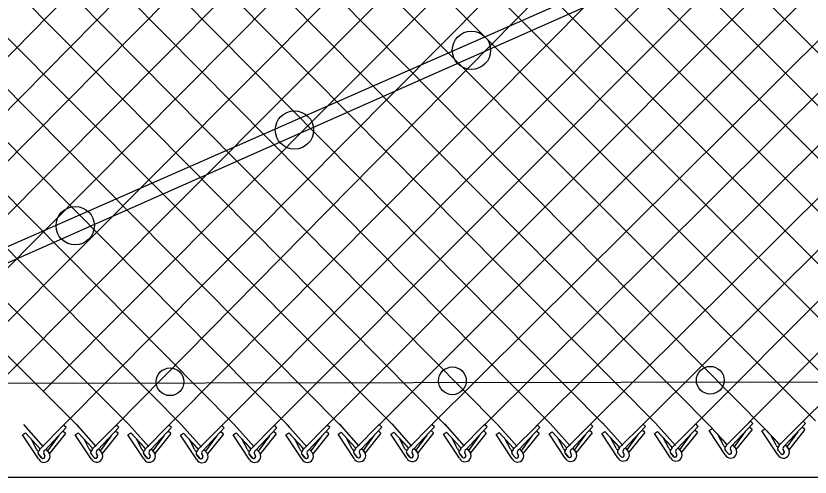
# Model space of a CAD drawing. Extents: x 0 to 1270, y 0 to 830.
# Drawn here: x 460.2 to 520.9, y 599.5 to 634.7 of the extents above; entities that cross this region are included whole.
import ezdxf

# ---------------------------------------------------------------- set-up
doc = ezdxf.new("R2010")
doc.units = 0
for name, color, linetype in [('sb_Chainlink Fence', 7, 'Continuous'), ('sb_Earth', 7, 'Continuous'), ('sb_Existing Structural Steel', 7, 'Continuous')]:
    doc.layers.add(name, color=color, linetype=linetype)

msp = doc.modelspace()

# ---------------------------------------------------------------- linework, layer by layer
at = {"layer": 'sb_Chainlink Fence'}
for p, q in [((471.928, 603.465), (527.466, 659.376)), ((419.104, 657.752), (472.887, 603.499)), ((423.13, 657.749), (476.915, 603.521)), ((427.176, 657.75), (481.131, 603.337)), ((431.203, 657.74), (485.026, 603.474)), ((439.394, 657.688), (493.117, 603.419)), ((443.42, 657.686), (496.989, 603.578)), ((447.467, 657.687), (501.127, 603.547)), ((451.493, 657.677), (505.132, 603.583)), ((455.52, 657.685), (509.123, 603.624)), ((467.901, 603.474), (521.506, 657.842)), ((431.773, 603.378), (484.965, 657.369)), ((435.8, 603.381), (488.992, 657.359)), ((439.621, 603.502), (493.019, 657.367)), ((443.647, 603.512), (497.038, 657.255)), ((447.675, 603.504), (501.065, 657.263)), ((451.706, 603.474), (505.228, 657.203)), ((455.734, 603.496), (509.255, 657.201)), ((459.604, 657.562), (513.474, 603.203)), ((462.309, 606.055), (513.301, 657.202)), ((463.63, 657.559), (517.617, 603.074)), ((463.874, 603.463), (517.277, 657.292)), ((467.677, 657.561), (521.363, 603.812)), ((471.703, 657.55), (525.53, 603.69)), ((475.731, 657.559), (529.469, 603.788)), ((475.959, 603.435), (529.465, 657.074)), ((479.964, 657.434), (533.684, 603.644)), ((479.987, 603.458), (533.511, 657.076)), ((483.934, 603.388), (537.538, 657.066)), ((483.99, 657.431), (537.793, 603.563)), ((487.938, 603.437), (541.565, 657.074)), ((488.037, 657.432), (541.681, 603.694)), ((492.064, 657.422), (545.682, 603.699)), ((496.091, 657.43), (549.701, 603.737)), ((516.257, 603.673), (569.51, 657.136)), ((520.237, 603.604), (573.744, 657.011)), ((436.211, 656.518), (489.081, 603.453)), ((491.854, 603.335), (545.799, 656.949)), ((495.981, 603.426), (549.825, 656.946)), ((499.95, 603.343), (553.871, 656.947)), ((504.075, 603.47), (557.898, 656.937)), ((508.169, 603.557), (561.925, 656.945)), ((512.195, 603.56), (565.463, 656.985)), ((416.553, 655.877), (468.856, 603.529)), ((416.932, 651.397), (464.829, 603.537)), ((484.932, 603.572), (486.449, 601.863)), ((488.958, 603.582), (490.476, 601.874)), ((492.985, 603.574), (494.503, 601.865)), ((501.069, 603.599), (502.586, 601.89)), ((505.097, 603.621), (506.615, 601.912)), ((509.123, 603.624), (510.641, 601.915)), ((510.382, 601.739), (512.195, 603.56)), ((512.393, 603.381), (512.195, 603.56)), ((514.563, 601.966), (516.377, 603.787)), ((514.962, 601.894), (516.575, 603.608)), ((516.575, 603.608), (516.377, 603.787)), ((518.591, 601.957), (520.404, 603.779)), ((518.989, 601.886), (520.602, 603.599)), ((520.602, 603.599), (520.404, 603.779)), ((460.802, 603.527), (462.32, 601.818)), ((462.06, 601.642), (463.874, 603.463)), ((462.459, 601.571), (464.072, 603.284)), ((464.005, 602.821), (463.807, 603)), ((464.072, 603.284), (463.874, 603.463)), ((464.829, 603.537), (466.346, 601.828)), ((466.087, 601.652), (467.901, 603.474)), ((466.486, 601.581), (468.099, 603.294)), ((468.031, 602.831), (467.834, 603.011)), ((468.099, 603.294), (467.901, 603.474)), ((468.856, 603.529), (470.374, 601.82)), ((470.114, 601.644), (471.928, 603.465)), ((470.513, 601.573), (472.126, 603.286)), ((472.059, 602.823), (471.861, 603.002)), ((472.126, 603.286), (471.928, 603.465)), ((472.887, 603.499), (474.405, 601.79)), ((474.145, 601.614), (475.959, 603.435)), ((474.544, 601.543), (476.157, 603.256)), ((476.09, 602.793), (475.892, 602.972)), ((476.157, 603.256), (475.959, 603.435)), ((476.915, 603.521), (478.433, 601.813)), ((478.174, 601.636), (479.987, 603.458)), ((478.573, 601.565), (480.185, 603.279)), ((480.118, 602.816), (479.92, 602.995)), ((480.185, 603.279), (479.987, 603.458)), ((480.942, 603.524), (482.46, 601.815)), ((482.2, 601.639), (484.014, 603.461)), ((482.599, 601.568), (484.212, 603.281)), ((484.145, 602.818), (483.947, 602.998)), ((484.212, 603.281), (484.014, 603.461)), ((486.19, 601.687), (488.004, 603.509)), ((486.589, 601.616), (488.201, 603.329)), ((488.134, 602.866), (487.936, 603.046)), ((488.201, 603.329), (488.004, 603.509)), ((490.217, 601.698), (492.03, 603.519)), ((490.615, 601.626), (492.228, 603.34)), ((492.161, 602.877), (491.963, 603.056)), ((492.228, 603.34), (492.03, 603.519)), ((494.244, 601.689), (496.057, 603.511)), ((494.643, 601.618), (496.255, 603.331)), ((496.188, 602.868), (495.99, 603.048)), ((496.255, 603.331), (496.057, 603.511)), ((497.017, 603.544), (498.534, 601.836)), ((498.275, 601.659), (500.089, 603.481)), ((498.674, 601.588), (500.287, 603.302)), ((500.219, 602.839), (500.021, 603.018)), ((500.287, 603.302), (500.089, 603.481)), ((500.997, 602.805), (501.22, 602.957)), ((501.22, 602.957), (502.298, 601.795)), ((501.22, 602.957), (502.304, 601.788)), ((502.327, 601.714), (504.141, 603.535)), ((502.726, 601.642), (504.338, 603.356)), ((504.271, 602.893), (504.073, 603.072)), ((504.338, 603.356), (504.141, 603.535)), ((505.025, 602.827), (505.248, 602.98)), ((505.248, 602.98), (506.326, 601.818)), ((505.248, 602.98), (506.333, 601.811)), ((506.355, 601.736), (508.169, 603.557)), ((506.754, 601.665), (508.367, 603.378)), ((508.3, 602.915), (508.102, 603.094)), ((508.367, 603.378), (508.169, 603.557)), ((509.051, 602.83), (509.274, 602.982)), ((509.274, 602.982), (510.352, 601.821)), ((509.274, 602.982), (510.359, 601.814)), ((510.781, 601.668), (512.393, 603.381)), ((512.326, 602.918), (512.128, 603.097)), ((513.233, 603.057), (513.456, 603.209)), ((514.451, 601.212), (513.233, 603.057)), ((513.456, 603.209), (514.534, 602.047)), ((513.456, 603.209), (514.541, 602.04)), ((515.988, 602.979), (515.14, 601.824)), ((516.508, 603.145), (515.301, 601.627)), ((516.508, 603.145), (516.31, 603.324)), ((517.26, 603.048), (517.483, 603.201)), ((518.478, 601.204), (517.26, 603.048)), ((517.483, 603.201), (518.561, 602.039)), ((517.483, 603.201), (518.568, 602.032)), ((520.015, 602.97), (519.167, 601.815)), ((520.535, 603.136), (519.329, 601.619)), ((520.535, 603.136), (520.337, 603.316)), ((460.73, 602.733), (460.953, 602.885)), ((461.948, 600.889), (460.73, 602.733)), ((460.953, 602.885), (462.031, 601.724)), ((460.953, 602.885), (462.038, 601.717)), ((461.81, 601.616), (461.404, 602.392)), ((463.485, 602.655), (462.637, 601.5)), ((464.005, 602.821), (462.798, 601.304)), ((464.757, 602.743), (464.98, 602.896)), ((465.975, 600.899), (464.757, 602.743)), ((464.98, 602.896), (466.058, 601.734)), ((464.98, 602.896), (466.065, 601.727)), ((465.836, 601.627), (465.43, 602.402)), ((467.512, 602.665), (466.663, 601.51)), ((468.031, 602.831), (466.825, 601.314)), ((468.784, 602.735), (469.007, 602.887)), ((470.002, 600.891), (468.784, 602.735)), ((469.007, 602.887), (470.085, 601.726)), ((469.007, 602.887), (470.092, 601.719)), ((469.863, 601.618), (469.458, 602.394)), ((471.539, 602.657), (470.691, 601.502)), ((472.059, 602.823), (470.852, 601.306)), ((472.815, 602.705), (473.038, 602.858)), ((474.033, 600.861), (472.815, 602.705)), ((473.038, 602.858), (474.116, 601.696)), ((473.038, 602.858), (474.123, 601.689)), ((473.895, 601.588), (473.489, 602.364)), ((475.57, 602.627), (474.722, 601.472)), ((476.09, 602.793), (474.883, 601.276)), ((476.843, 602.728), (477.066, 602.88)), ((478.062, 600.883), (476.843, 602.728)), ((477.066, 602.88), (478.144, 601.718)), ((477.066, 602.88), (478.151, 601.711)), ((477.923, 601.611), (477.517, 602.387)), ((479.599, 602.649), (478.75, 601.495)), ((480.118, 602.816), (478.912, 601.298)), ((480.87, 602.73), (481.093, 602.883)), ((482.088, 600.886), (480.87, 602.73)), ((481.093, 602.883), (482.171, 601.721)), ((481.093, 602.883), (482.178, 601.714)), ((481.949, 601.614), (481.544, 602.389)), ((483.625, 602.652), (482.777, 601.497)), ((484.145, 602.818), (482.938, 601.301)), ((484.86, 602.778), (485.083, 602.931)), ((486.078, 600.934), (484.86, 602.778)), ((485.083, 602.931), (486.161, 601.769)), ((485.083, 602.931), (486.167, 601.762)), ((485.939, 601.662), (485.533, 602.438)), ((487.615, 602.7), (486.766, 601.545)), ((488.134, 602.866), (486.928, 601.349)), ((488.886, 602.789), (489.109, 602.941)), ((490.105, 600.944), (488.886, 602.789)), ((489.109, 602.941), (490.187, 601.779)), ((489.109, 602.941), (490.194, 601.772)), ((489.966, 601.672), (489.56, 602.448)), ((491.642, 602.711), (490.793, 601.556)), ((492.161, 602.877), (490.955, 601.359)), ((492.913, 602.78), (493.136, 602.933)), ((494.132, 600.936), (492.913, 602.78)), ((493.136, 602.933), (494.214, 601.771)), ((493.136, 602.933), (494.221, 601.764)), ((493.993, 601.664), (493.587, 602.439)), ((495.669, 602.702), (494.82, 601.547)), ((496.188, 602.868), (494.982, 601.351)), ((496.945, 602.751), (497.168, 602.903)), ((498.163, 600.906), (496.945, 602.751)), ((497.168, 602.903), (498.246, 601.741)), ((497.168, 602.903), (498.253, 601.734)), ((498.024, 601.634), (497.618, 602.41)), ((499.7, 602.672), (498.851, 601.518)), ((500.219, 602.839), (499.013, 601.321)), ((502.215, 600.96), (500.997, 602.805)), ((502.076, 601.688), (501.67, 602.464)), ((503.752, 602.727), (502.903, 601.572)), ((504.271, 602.893), (503.065, 601.375)), ((506.243, 600.983), (505.025, 602.827)), ((506.104, 601.71), (505.699, 602.486)), ((507.78, 602.749), (506.932, 601.594)), ((508.3, 602.915), (507.093, 601.398)), ((510.27, 600.986), (509.051, 602.83)), ((510.131, 601.713), (509.725, 602.489)), ((511.807, 602.752), (510.958, 601.597)), ((512.326, 602.918), (511.12, 601.401)), ((514.313, 601.94), (513.907, 602.716)), ((518.34, 601.932), (517.934, 602.707)), ((515.03, 601.942), (515.277, 601.649)), ((515.033, 601.938), (515.279, 601.648)), ((519.057, 601.934), (519.305, 601.641)), ((519.06, 601.929), (519.306, 601.64)), ((462.174, 600.981), (461.972, 601.223)), ((461.972, 601.223), (462.195, 600.959)), ((462.435, 601.124), (462.353, 601.301)), ((462.354, 601.295), (462.435, 601.128)), ((462.527, 601.618), (462.774, 601.325)), ((462.53, 601.614), (462.776, 601.324)), ((462.774, 601.325), (462.793, 601.291)), ((462.793, 601.291), (462.808, 601.255)), ((466.201, 600.991), (465.999, 601.233)), ((465.999, 601.233), (466.221, 600.97)), ((466.462, 601.134), (466.38, 601.311)), ((466.38, 601.305), (466.462, 601.138)), ((466.553, 601.629), (466.801, 601.336)), ((466.557, 601.624), (466.802, 601.335)), ((466.801, 601.336), (466.819, 601.302)), ((466.819, 601.302), (466.835, 601.265)), ((470.228, 600.983), (470.026, 601.225)), ((470.026, 601.225), (470.248, 600.961)), ((470.489, 601.126), (470.407, 601.303)), ((470.407, 601.297), (470.489, 601.13)), ((470.581, 601.62), (470.828, 601.327)), ((470.584, 601.616), (470.829, 601.326)), ((470.828, 601.327), (470.846, 601.293)), ((470.846, 601.293), (470.862, 601.257)), ((474.259, 600.953), (474.057, 601.195)), ((474.057, 601.195), (474.28, 600.932)), ((474.52, 601.096), (474.438, 601.273)), ((474.439, 601.267), (474.52, 601.1)), ((474.612, 601.591), (474.859, 601.297)), ((474.615, 601.586), (474.861, 601.296)), ((474.859, 601.297), (474.878, 601.263)), ((474.878, 601.263), (474.893, 601.227)), ((478.287, 600.976), (478.085, 601.217)), ((478.085, 601.217), (478.308, 600.954)), ((478.549, 601.118), (478.467, 601.296)), ((478.467, 601.289), (478.548, 601.122)), ((478.64, 601.613), (478.888, 601.32)), ((478.643, 601.609), (478.889, 601.319)), ((478.888, 601.32), (478.906, 601.286)), ((478.906, 601.286), (478.922, 601.249)), ((482.314, 600.978), (482.112, 601.22)), ((482.112, 601.22), (482.334, 600.957)), ((482.575, 601.121), (482.493, 601.298)), ((482.493, 601.292), (482.575, 601.125)), ((482.667, 601.616), (482.914, 601.323)), ((482.67, 601.611), (482.915, 601.322)), ((482.914, 601.323), (482.932, 601.289)), ((482.932, 601.289), (482.948, 601.252)), ((486.304, 601.026), (486.102, 601.268)), ((486.102, 601.268), (486.324, 601.005)), ((486.565, 601.169), (486.483, 601.346)), ((486.483, 601.34), (486.564, 601.173)), ((486.656, 601.664), (486.904, 601.371)), ((486.66, 601.659), (486.905, 601.37)), ((486.904, 601.371), (486.922, 601.337)), ((486.922, 601.337), (486.938, 601.3)), ((490.33, 601.037), (490.128, 601.279)), ((490.128, 601.279), (490.351, 601.015)), ((490.591, 601.179), (490.51, 601.357)), ((490.51, 601.35), (490.591, 601.183)), ((490.683, 601.674), (490.931, 601.381)), ((490.686, 601.67), (490.932, 601.38)), ((490.931, 601.381), (490.949, 601.347)), ((490.949, 601.347), (490.964, 601.311)), ((494.357, 601.028), (494.155, 601.27)), ((494.155, 601.27), (494.378, 601.007)), ((494.619, 601.171), (494.537, 601.348)), ((494.537, 601.342), (494.618, 601.175)), ((494.71, 601.666), (494.958, 601.373)), ((494.713, 601.661), (494.959, 601.372)), ((494.958, 601.373), (494.976, 601.339)), ((494.976, 601.339), (494.992, 601.302)), ((498.389, 600.999), (498.187, 601.24)), ((498.187, 601.24), (498.409, 600.977)), ((498.65, 601.141), (498.568, 601.319)), ((498.568, 601.312), (498.65, 601.145)), ((498.741, 601.636), (498.989, 601.343)), ((498.745, 601.632), (498.99, 601.342)), ((498.989, 601.343), (499.007, 601.309)), ((499.007, 601.309), (499.023, 601.272)), ((502.441, 601.053), (502.239, 601.295)), ((502.239, 601.295), (502.461, 601.031)), ((502.702, 601.196), (502.62, 601.373)), ((502.62, 601.366), (502.701, 601.2)), ((502.793, 601.69), (503.041, 601.397)), ((502.797, 601.686), (503.042, 601.396)), ((503.041, 601.397), (503.059, 601.363)), ((503.059, 601.363), (503.075, 601.327)), ((506.469, 601.075), (506.267, 601.317)), ((506.267, 601.317), (506.489, 601.054)), ((506.73, 601.218), (506.648, 601.395)), ((506.649, 601.389), (506.73, 601.222)), ((506.822, 601.713), (507.069, 601.42)), ((506.825, 601.708), (507.071, 601.418)), ((507.069, 601.42), (507.087, 601.385)), ((507.087, 601.385), (507.103, 601.349)), ((510.495, 601.078), (510.293, 601.32)), ((510.293, 601.32), (510.516, 601.056)), ((510.756, 601.221), (510.675, 601.398)), ((510.675, 601.392), (510.756, 601.225)), ((510.848, 601.715), (511.096, 601.422)), ((510.851, 601.711), (511.097, 601.421)), ((511.096, 601.422), (511.114, 601.388)), ((511.114, 601.388), (511.129, 601.352)), ((514.677, 601.305), (514.475, 601.547)), ((514.475, 601.547), (514.698, 601.283)), ((514.938, 601.447), (514.856, 601.625)), ((514.857, 601.618), (514.938, 601.451)), ((515.277, 601.649), (515.296, 601.615)), ((515.296, 601.615), (515.311, 601.579)), ((518.704, 601.296), (518.502, 601.538)), ((518.502, 601.538), (518.725, 601.275)), ((518.965, 601.439), (518.883, 601.616)), ((518.884, 601.61), (518.965, 601.443)), ((519.305, 601.641), (519.323, 601.607)), ((519.323, 601.607), (519.338, 601.57))]:
    msp.add_line(p, q, dxfattribs=at)
for centre, radius, start, end in [((486.065, 601.684), 0.128, 189.93044, 40.97854), ((490.092, 601.694), 0.128, 189.93044, 40.97854), ((494.119, 601.686), 0.128, 189.93044, 40.97854), ((498.15, 601.656), 0.128, 189.93044, 40.97854), ((502.202, 601.71), 0.128, 189.93044, 40.97854), ((506.23, 601.733), 0.128, 189.93044, 40.97854), ((510.257, 601.735), 0.128, 189.93044, 40.97854), ((514.439, 601.962), 0.128, 189.93044, 40.97854), ((514.605, 601.688), 0.192, 126.99475, 219.79834), ((514.61, 601.688), 0.195, 127.76564, 226.33281), ((515.05, 601.704), 0.209, 114.84217, 203.51672), ((518.466, 601.954), 0.128, 189.93044, 40.97854), ((518.632, 601.68), 0.192, 126.99475, 219.79834), ((518.637, 601.68), 0.195, 127.76564, 226.33281), ((519.077, 601.696), 0.209, 114.84217, 203.51672), ((461.935, 601.638), 0.128, 189.93044, 40.97854), ((462.102, 601.365), 0.192, 126.99475, 219.79834), ((462.107, 601.364), 0.195, 127.76564, 226.33281), ((462.367, 601.096), 0.468, 206.32022, 29.22687), ((462.547, 601.381), 0.209, 114.84217, 203.51672), ((465.962, 601.649), 0.128, 189.93044, 40.97854), ((466.128, 601.375), 0.192, 126.99475, 219.79834), ((466.134, 601.375), 0.195, 127.76564, 226.33281), ((466.394, 601.106), 0.468, 206.32022, 29.22687), ((466.317, 601.089), 0.152, 219.86319, 17.48524), ((466.318, 601.088), 0.152, 230.7826, 19.26564), ((466.574, 601.391), 0.209, 114.84217, 203.51672), ((469.989, 601.64), 0.128, 189.93044, 40.97854), ((470.156, 601.367), 0.192, 126.99475, 219.79834), ((470.161, 601.366), 0.195, 127.76564, 226.33281), ((470.421, 601.098), 0.468, 206.32022, 29.22687), ((470.345, 601.079), 0.152, 230.7826, 19.26564), ((470.601, 601.383), 0.209, 114.84217, 203.51672), ((474.021, 601.611), 0.128, 189.93044, 40.97854), ((474.187, 601.337), 0.192, 126.99475, 219.79834), ((474.192, 601.337), 0.195, 127.76564, 226.33281), ((474.453, 601.068), 0.468, 206.32022, 29.22687), ((474.632, 601.353), 0.209, 114.84217, 203.51672), ((478.049, 601.633), 0.128, 189.93044, 40.97854), ((478.215, 601.359), 0.192, 126.99475, 219.79834), ((478.22, 601.359), 0.195, 127.76564, 226.33281), ((478.481, 601.09), 0.468, 206.32022, 29.22687), ((478.661, 601.375), 0.209, 114.84217, 203.51672), ((482.075, 601.636), 0.128, 189.93044, 40.97854), ((482.242, 601.362), 0.192, 126.99475, 219.79834), ((482.247, 601.362), 0.195, 127.76564, 226.33281), ((482.507, 601.093), 0.468, 206.32022, 29.22687), ((482.687, 601.378), 0.209, 114.84217, 203.51672), ((486.231, 601.41), 0.192, 126.99475, 219.79834), ((486.237, 601.41), 0.195, 127.76564, 226.33281), ((486.497, 601.141), 0.468, 206.32022, 29.22687), ((486.42, 601.124), 0.152, 219.86319, 17.48524), ((486.421, 601.123), 0.152, 230.7826, 19.26564), ((486.677, 601.426), 0.209, 114.84217, 203.51672), ((490.258, 601.42), 0.192, 126.99475, 219.79834), ((490.263, 601.42), 0.195, 127.76564, 226.33281), ((490.524, 601.152), 0.468, 206.32022, 29.22687), ((490.447, 601.134), 0.152, 219.86319, 17.48524), ((490.447, 601.133), 0.152, 230.7826, 19.26564), ((490.703, 601.436), 0.209, 114.84217, 203.51672), ((494.285, 601.412), 0.192, 126.99475, 219.79834), ((494.29, 601.412), 0.195, 127.76564, 226.33281), ((494.551, 601.143), 0.468, 206.32022, 29.22687), ((494.474, 601.126), 0.152, 219.86319, 17.48524), ((494.474, 601.125), 0.152, 230.7826, 19.26564), ((494.731, 601.428), 0.209, 114.84217, 203.51672), ((498.316, 601.382), 0.192, 126.99475, 219.79834), ((498.322, 601.382), 0.195, 127.76564, 226.33281), ((498.582, 601.113), 0.468, 206.32022, 29.22687), ((498.505, 601.096), 0.152, 219.86319, 17.48524), ((498.506, 601.095), 0.152, 230.7826, 19.26564), ((498.762, 601.398), 0.209, 114.84217, 203.51672), ((502.368, 601.436), 0.192, 126.99475, 219.79834), ((502.374, 601.436), 0.195, 127.76564, 226.33281), ((502.634, 601.168), 0.468, 206.32022, 29.22687), ((502.557, 601.15), 0.152, 219.86319, 17.48524), ((502.558, 601.149), 0.152, 230.7826, 19.26564), ((502.814, 601.452), 0.209, 114.84217, 203.51672), ((506.397, 601.459), 0.192, 126.99475, 219.79834), ((506.402, 601.459), 0.195, 127.76564, 226.33281), ((506.662, 601.19), 0.468, 206.32022, 29.22687), ((506.585, 601.172), 0.152, 219.86319, 17.48524), ((506.586, 601.172), 0.152, 230.7826, 19.26564), ((506.842, 601.475), 0.209, 114.84217, 203.51672), ((510.423, 601.462), 0.192, 126.99475, 219.79834), ((510.428, 601.461), 0.195, 127.76564, 226.33281), ((510.689, 601.193), 0.468, 206.32022, 29.22687), ((510.612, 601.175), 0.152, 219.86319, 17.48524), ((510.612, 601.175), 0.152, 230.7826, 19.26564), ((510.869, 601.478), 0.209, 114.84217, 203.51672), ((514.871, 601.42), 0.468, 206.32022, 29.22687), ((514.793, 601.402), 0.152, 219.86319, 17.48524), ((514.794, 601.401), 0.152, 230.7826, 19.26564), ((518.898, 601.411), 0.468, 206.32022, 29.22687), ((518.821, 601.394), 0.152, 219.86319, 17.48524), ((518.821, 601.393), 0.152, 230.7826, 19.26564), ((462.29, 601.078), 0.152, 219.86319, 17.48524), ((462.291, 601.078), 0.152, 230.7826, 19.26564), ((470.344, 601.08), 0.152, 219.86319, 17.48524), ((474.375, 601.05), 0.152, 219.86319, 17.48524), ((474.376, 601.05), 0.152, 230.7826, 19.26564), ((478.404, 601.073), 0.152, 219.86319, 17.48524), ((478.404, 601.072), 0.152, 230.7826, 19.26564), ((482.43, 601.076), 0.152, 219.86319, 17.48524), ((482.431, 601.075), 0.152, 230.7826, 19.26564)]:
    msp.add_arc(centre, radius, start, end, dxfattribs=at)
at = {"layer": 'sb_Earth'}
msp.add_line((416.568, 599.501), (623.976, 599.514), dxfattribs=at)
at = {"layer": 'sb_Existing Structural Steel'}
for p, q in [((529.365, 647.771), (443.218, 609.926)), ((529.809, 647.001), (443.641, 608.806)), ((414.308, 606.611), (625.03, 606.961))]:
    msp.add_line(p, q, dxfattribs=at)
for centre, radius in [((495.051, 632.117), 1.465), ((481.519, 626.026), 1.465), ((464.758, 618.713), 1.465), ((472.011, 606.785), 1.06), ((493.596, 606.861), 1.06), ((513.306, 606.906), 1.06)]:
    msp.add_circle(centre, radius, dxfattribs=at)

doc.saveas('drawing.dxf')
